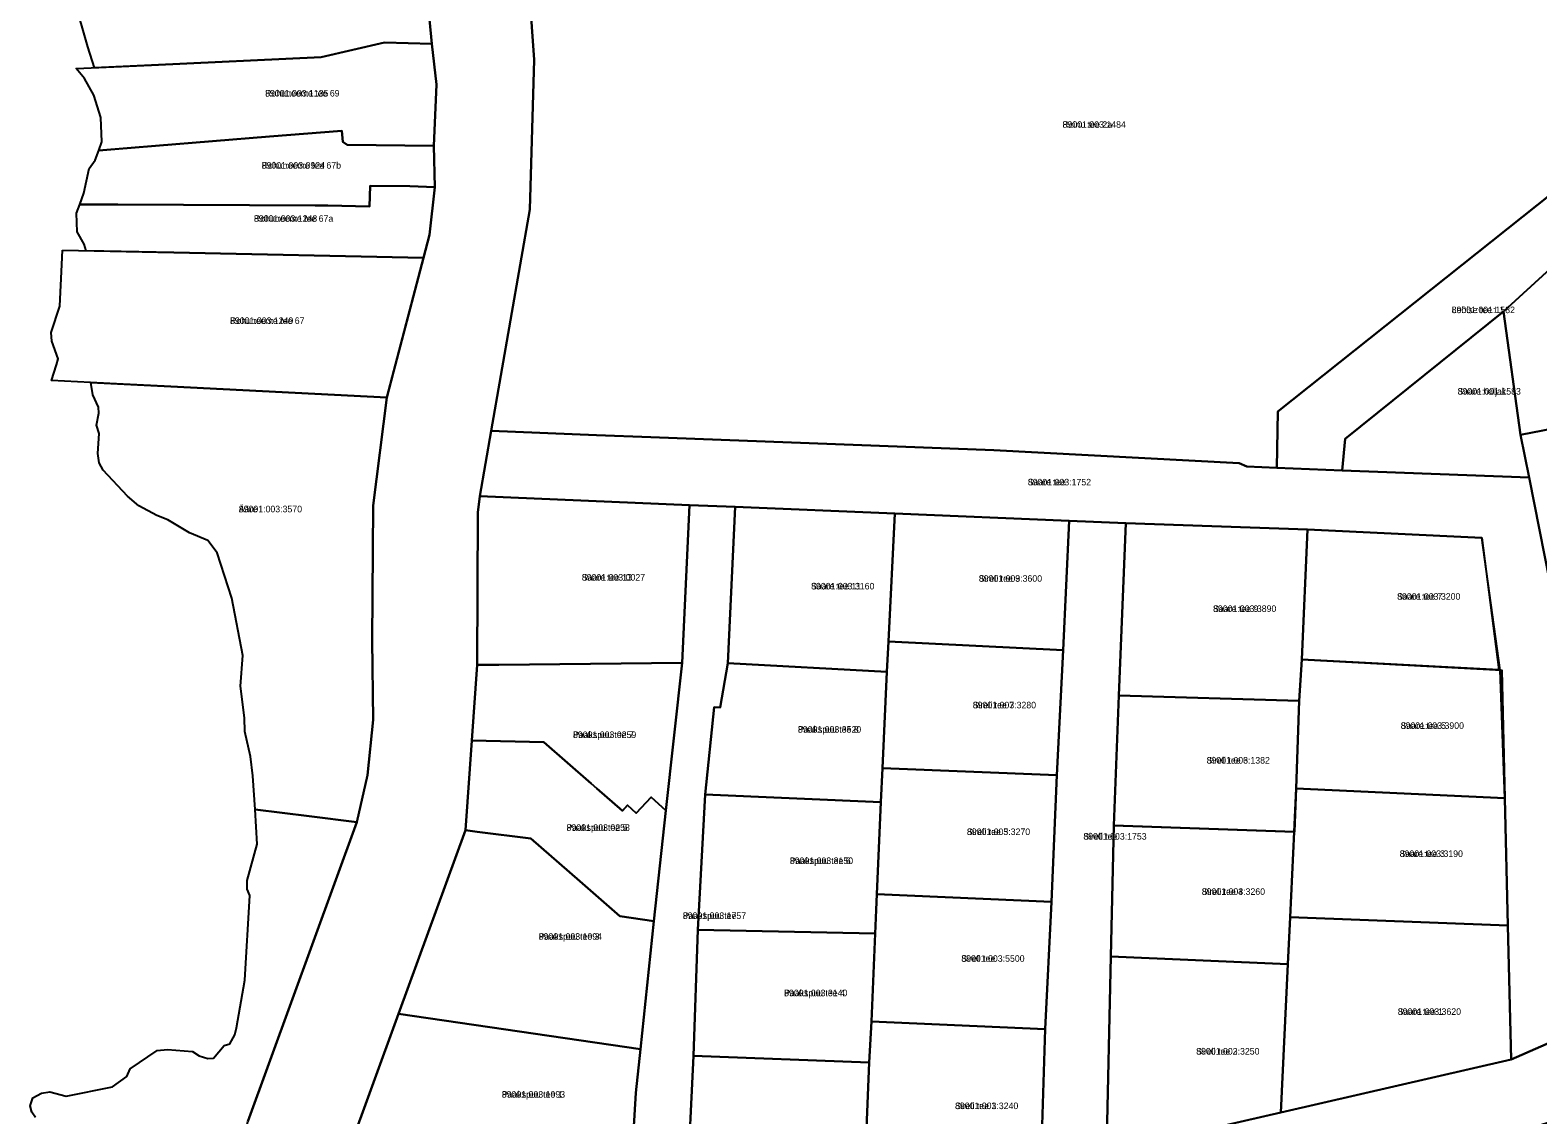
# Model space of a CAD drawing. Extents: x 526849 to 562296, y 6591741 to 6618546.
# Drawn here: x 544821.5 to 545167, y 6600126.2 to 6600374.7 of the extents above; entities that cross this region are included whole.
import ezdxf

# ---------------------------------------------------------------- set-up
doc = ezdxf.new("R2010")
doc.units = 0
for name, color, linetype in [('L_AADRESS', 7, 'Continuous'), ('PIIR', 7, 'Continuous'), ('TUNNUS', 7, 'Continuous')]:
    doc.layers.add(name, color=color, linetype=linetype)

msp = doc.modelspace()

# ---------------------------------------------------------------- linework, layer by layer
at = {"layer": 'PIIR'}
for points in [[(544935.9, 6600383.02), (544985.24, 6600399.75), (544987.82, 6600401.54), (544999.08, 6600407.09), (545077.94, 6600430.18), (545082.82, 6600413.08), (545094.81, 6600409.82), (545157.74, 6600427.13), (545160.65, 6600427.79), (545170.38, 6600393.89), (545181.09, 6600345.84), (545107.47, 6600287.28), (545107.22, 6600274.41), (545100.33, 6600274.68), (545098.61, 6600275.47), (545042.38, 6600278.48), (544963.75, 6600281.44), (544951.32, 6600281.89), (544927.16, 6600282.9), (544936.01, 6600333.58), (544936.98, 6600367.84)], [(544844.7, 6600382.33), (544877.07, 6600385.18), (544911.8, 6600388.18), (544912.98, 6600377.11), (544913.58, 6600371.54), (544902.69, 6600371.81), (544888.18, 6600368.46), (544849.27, 6600366.66), (544836.27, 6600366.06), (544834.69, 6600370.85), (544833.17, 6600376.14), (544831.66, 6600381.19)], [(544849.27, 6600366.66), (544888.18, 6600368.46), (544902.69, 6600371.81), (544913.58, 6600371.54), (544914.61, 6600362.18), (544913.97, 6600348.15), (544894.11, 6600348.39), (544893.14, 6600349.09), (544892.89, 6600351.6), (544876.35, 6600350.32), (544850.25, 6600348.17), (544837.2, 6600347.09), (544837.92, 6600349.1), (544837.68, 6600354.66), (544836.1, 6600359.74), (544833.95, 6600363.55), (544832.05, 6600365.86)], [(544832.85, 6600334.72), (544833.79, 6600337.28), (544834.99, 6600342.99), (544836.41, 6600344.9), (544837.2, 6600347.09), (544840.92, 6600347.4), (544850.25, 6600348.17), (544876.35, 6600350.32), (544892.89, 6600351.6), (544893.14, 6600349.09), (544894.11, 6600348.39), (544913.97, 6600348.15), (544914.27, 6600338.7), (544908.54, 6600338.91), (544899.44, 6600339), (544899.23, 6600334.25), (544889.74, 6600334.5), (544886.82, 6600334.51), (544841.56, 6600334.68)], [(545181.09, 6600345.84), (545192.32, 6600340.49), (545159.17, 6600310.19), (545122.9, 6600281.07), (545122.2, 6600273.82), (545107.22, 6600274.41), (545107.47, 6600287.28)], [(544832.85, 6600334.72), (544841.56, 6600334.68), (544886.82, 6600334.51), (544889.74, 6600334.5), (544899.23, 6600334.25), (544899.44, 6600339), (544908.54, 6600338.91), (544914.27, 6600338.7), (544913.02, 6600327.74), (544911.64, 6600322.51), (544854.4, 6600323.7), (544834.34, 6600324.12), (544833.87, 6600325.61), (544832.29, 6600328.47), (544832.13, 6600332.75)], [(545159.17, 6600310.19), (545192.32, 6600340.49), (545193.73, 6600340.8), (545204.47, 6600300.24), (545206.43, 6600290.39), (545163.04, 6600281.99)], [(544828.91, 6600324.23), (544854.4, 6600323.7), (544911.64, 6600322.51), (544904.76, 6600296.39), (544903.2, 6600290.48), (544853.72, 6600293), (544841.28, 6600293.63), (544826.41, 6600294.38), (544827.49, 6600297.99), (544827.91, 6600299.38), (544826.47, 6600303.4), (544826.31, 6600305.4), (544828.28, 6600311.4), (544828.75, 6600320.94)], [(545159.17, 6600310.19), (545163.04, 6600281.99), (545165.01, 6600272.15), (545122.2, 6600273.82), (545122.9, 6600281.07)], [(544835.4, 6600293.92), (544853.72, 6600292.99), (544903.2, 6600290.48), (544900.08, 6600265.75), (544899.91, 6600234.86), (544900.09, 6600216.66), (544898.82, 6600204.02), (544896.35, 6600193.26), (544885.46, 6600194.6), (544873.03, 6600196.14), (544872.53, 6600203.85), (544871.97, 6600208.29), (544870.7, 6600214.01), (544870.62, 6600217.1), (544869.67, 6600224.4), (544870.23, 6600231.39), (544867.69, 6600244.57), (544864.35, 6600254.96), (544862.21, 6600257.74), (544858, 6600259.49), (544853.08, 6600262.51), (544850.54, 6600263.46), (544846.42, 6600265.68), (544843.8, 6600267.9), (544838.2, 6600273.83), (544837.29, 6600275.52), (544836.97, 6600277.67), (544837.29, 6600282.27), (544836.73, 6600284.17), (544837.21, 6600286.95), (544837.13, 6600288.3), (544835.86, 6600291.08)], [(545163.04, 6600281.99), (545206.43, 6600290.39), (545214.63, 6600248.3), (545207.12, 6600247.01), (545206.85, 6600249.16), (545170.95, 6600242.39), (545165.01, 6600272.15)], [(544972.6, 6600265.88), (544970.94, 6600229.71), (544928.87, 6600229.3), (544923.97, 6600229.25), (544924.07, 6600264.18), (544924.54, 6600267.87)], [(544972.6, 6600265.88), (544983.04, 6600265.45), (544981.4, 6600229.66), (544979.63, 6600219.47), (544978.27, 6600219.55), (544976.21, 6600199.58), (544974.5, 6600168.56), (544973.54, 6600139.7), (544972.03, 6600109.6), (544959.09, 6600110.88), (544960.3, 6600131.26), (544961.35, 6600141.21), (544964.46, 6600170.57), (544967.18, 6600195.94), (544970.94, 6600229.71)], [(544983.04, 6600265.45), (545019.62, 6600263.94), (545018.18, 6600234.62), (545017.86, 6600227.64), (544981.4, 6600229.66)], [(545019.62, 6600263.94), (545059.58, 6600262.28), (545058.23, 6600232.66), (545018.18, 6600234.62)], [(545059.58, 6600262.28), (545072.57, 6600261.74), (545071, 6600222.28), (545069.84, 6600192.45), (545069.19, 6600162.44), (545068.19, 6600117.54), (545053.15, 6600114.08), (545054.08, 6600145.79), (545055.59, 6600174.95), (545056.79, 6600203.98), (545058.23, 6600232.66)], [(545071, 6600222.27), (545072.57, 6600261.74), (545114.24, 6600260.27), (545112.95, 6600230.46), (545112.35, 6600221.01)], [(545112.95, 6600230.46), (545114.24, 6600260.27), (545154.19, 6600258.36), (545158.05, 6600228.09)], [(545017.86, 6600227.64), (545018.18, 6600234.62), (545058.23, 6600232.66), (545056.79, 6600203.98), (545016.86, 6600205.6)], [(544928.87, 6600229.3), (544970.94, 6600229.71), (544967.18, 6600195.94), (544963.79, 6600198.99), (544960.34, 6600195.31), (544958.38, 6600197.14), (544957.23, 6600195.83), (544951.35, 6600200.97), (544950.07, 6600202.11), (544939.23, 6600211.53), (544922.74, 6600211.91), (544923.97, 6600229.25)], [(545017.86, 6600227.64), (545016.86, 6600205.6), (545016.44, 6600197.8), (544976.21, 6600199.58), (544978.27, 6600219.55), (544979.63, 6600219.47), (544981.4, 6600229.66)], [(545112.35, 6600221.01), (545112.95, 6600230.46), (545158.74, 6600228.03), (545159.44, 6600198.73), (545111.62, 6600200.97)], [(545071, 6600222.28), (545112.36, 6600220.99), (545111.62, 6600200.97), (545111.23, 6600191.02), (545069.84, 6600192.45)], [(544939.23, 6600211.53), (544950.07, 6600202.11), (544951.35, 6600200.97), (544957.23, 6600195.83), (544958.38, 6600197.14), (544960.34, 6600195.31), (544963.79, 6600198.99), (544967.18, 6600195.94), (544964.46, 6600170.57), (544956.67, 6600171.68), (544947.5, 6600179.68), (544936.26, 6600189.46), (544923.93, 6600191.02), (544921.23, 6600191.36), (544922.74, 6600211.91)], [(545016.44, 6600197.8), (545016.86, 6600205.6), (545056.79, 6600203.98), (545055.59, 6600174.95), (545015.56, 6600176.72)], [(544976.21, 6600199.58), (545016.44, 6600197.8), (545015.56, 6600176.72), (545015.14, 6600167.7), (544974.5, 6600168.56)], [(545111.21, 6600191.04), (545111.62, 6600200.97), (545159.44, 6600198.73), (545160.14, 6600169.56), (545110.27, 6600171.47)], [(544921.23, 6600191.36), (544923.93, 6600191.02), (544936.26, 6600189.46), (544947.5, 6600179.68), (544956.67, 6600171.68), (544964.46, 6600170.57), (544961.35, 6600141.21), (544905.93, 6600149.36)], [(545069.82, 6600192.44), (545111.21, 6600191.04), (545110.27, 6600171.47), (545109.76, 6600160.72), (545069.19, 6600162.44)], [(545014.33, 6600147.56), (545015.56, 6600176.72), (545055.59, 6600174.95), (545054.08, 6600145.79)], [(545015.14, 6600167.7), (545014.33, 6600147.56), (545013.8, 6600138.16), (544973.54, 6600139.7), (544974.5, 6600168.56)], [(545109.76, 6600160.72), (545110.27, 6600171.47), (545160.14, 6600169.56), (545160.88, 6600138.83), (545108.15, 6600126.72)], [(545109.76, 6600160.72), (545108.15, 6600126.72), (545068.19, 6600117.54), (545069.19, 6600162.44)], [(544905.93, 6600149.36), (544961.35, 6600141.21), (544960.3, 6600131.26), (544959.09, 6600110.88), (544894.17, 6600117.06)], [(545053.15, 6600114.08), (545024.34, 6600107.45), (545012.53, 6600107.93), (545013.8, 6600138.16), (545014.33, 6600147.56), (545054.08, 6600145.79)], [(544973.54, 6600139.7), (545013.8, 6600138.16), (545012.53, 6600107.93), (544972.03, 6600109.6)]]:
    msp.add_lwpolyline(points, close=True, dxfattribs=at)
for points in [[(544935.9, 6600383.02), (544936.98, 6600367.84), (544936.01, 6600333.58), (544927.16, 6600282.9), (544924.54, 6600267.87), (544924.07, 6600264.18), (544923.97, 6600229.25), (544922.74, 6600211.91), (544921.23, 6600191.36), (544905.93, 6600149.36), (544894.17, 6600117.06), (544889.67, 6600102.41), (544885.27, 6600086.32), (544884.12, 6600077.21), (544883.73, 6600073.86), (544884.89, 6600049.11), (544885.24, 6600041.15), (544887.74, 6600027.04), (544889.02, 6600021.07), (544896.56, 6599985.02), (544899.19, 6599965.34), (544900.74, 6599944.25), (544907, 6599938.56), (544916.15, 6599897.4)], [(544876.63, 6599889.78), (544876.64, 6599922.84), (544876.87, 6599947.77), (544874.78, 6599970.54), (544872.43, 6599983.5), (544861.21, 6600038.43), (544859.69, 6600074.67), (544871.4, 6600124.69), (544896.35, 6600193.26), (544898.82, 6600204.02), (544900.09, 6600216.66), (544899.91, 6600234.86), (544900.08, 6600265.75), (544903.2, 6600290.48), (544911.64, 6600322.51), (544913.02, 6600327.74), (544914.27, 6600338.7), (544913.97, 6600348.15), (544914.61, 6600362.18), (544913.58, 6600371.54), (544912.98, 6600377.11)], [(545175.72, 6600145.39), (545160.88, 6600138.83), (545160.14, 6600169.56), (545159.44, 6600198.73), (545158.42, 6600228.04), (545154.19, 6600258.36), (545114.24, 6600260.27), (545072.57, 6600261.74), (545059.58, 6600262.28), (545019.62, 6600263.94), (544983.04, 6600265.45), (544972.6, 6600265.88), (544924.54, 6600267.87), (544927.16, 6600282.9), (544951.32, 6600281.89), (544963.75, 6600281.44), (545042.38, 6600278.48), (545098.61, 6600275.47), (545100.33, 6600274.68), (545107.22, 6600274.41), (545122.2, 6600273.82), (545165.01, 6600272.15), (545170.95, 6600242.39)], [(544822.68, 6600125.58), (544821.89, 6600126.77), (544821.49, 6600128.28), (544822.13, 6600130.11), (544824.11, 6600131.14), (544826.02, 6600131.46), (544829.75, 6600130.5), (544840.38, 6600132.57), (544843.64, 6600134.95), (544844.43, 6600136.7), (544850.62, 6600140.9), (544853, 6600141.14), (544858.72, 6600140.66), (544860.23, 6600139.71), (544862.23, 6600139.07), (544863.52, 6600139.15), (544865.94, 6600142.09), (544867.29, 6600142.49), (544868.4, 6600144.55), (544868.76, 6600146.14), (544870.72, 6600157.04), (544871.81, 6600176.46), (544871.26, 6600177.89), (544871.26, 6600179.88), (544873.54, 6600188.17), (544873.03, 6600196.14), (544885.46, 6600194.6), (544896.35, 6600193.26), (544871.4, 6600124.69)], [(545173.74, 6600125.66), (545158.87, 6600121.22), (545155.76, 6600120.51), (545123.56, 6600113.52), (545092.36, 6600106.67), (545082.18, 6600104.51), (545049.29, 6600097.33), (545044.38, 6600096.26), (545041.16, 6600095.54), (545026.52, 6600092.35), (545018.1, 6600092.58), (544969.05, 6600093.91), (544946.8, 6600096.96), (544889.67, 6600102.41), (544894.17, 6600117.06), (544959.09, 6600110.88), (544972.03, 6600109.6), (545012.53, 6600107.93), (545024.34, 6600107.45), (545053.15, 6600114.08), (545068.19, 6600117.54), (545108.15, 6600126.72), (545160.88, 6600138.83), (545175.72, 6600145.39)]]:
    msp.add_lwpolyline(points, dxfattribs=at)

# ---------------------------------------------------------------- texts
at = {"layer": 'L_AADRESS'}
for s, p in [('Rohuneeme tee 69', (544875.34, 6600359.45)), ('Reinu tee 2a', (545058.1, 6600352.29)), ('Rohuneeme tee 67b', (544874.56, 6600342.93)), ('Rohuneeme tee 67a', (544872.78, 6600330.76)), ('Lehise tee L1', (545147.27, 6600309.83)), ('Rohuneeme tee 67', (544867.3, 6600307.36)), ('Saare haljak', (545148.63, 6600291.17)), ('Saare tee', (545050.13, 6600270.37)), ('Ääre', (544869.3, 6600264.21)), ('Saare tee 13', (544947.92, 6600248.56)), ('Saare tee 11', (545000.47, 6600246.54)), ('Sireli tee 9', (545038.9, 6600248.3)), ('Saare tee 7', (545134.77, 6600244.18)), ('Saare tee 9', (545092.59, 6600241.38)), ('Sireli tee 7', (545037.52, 6600219.3)), ('Paakspuu tee 7', (544945.9, 6600212.51)), ('Paakspuu tee 8', (544997.45, 6600213.73)), ('Saare tee 5', (545135.59, 6600214.6)), ('Sireli tee 6', (545091.11, 6600206.65)), ('Paakspuu tee 5', (544944.43, 6600191.24)), ('Sireli tee 5', (545036.17, 6600190.28)), ('Sireli tee', (545062.86, 6600189.23)), ('Saare tee 3', (545135.35, 6600185.26)), ('Paakspuu tee 6', (544995.59, 6600183.64)), ('Sireli tee 4', (545090, 6600176.58)), ('Paakspuu tee', (544971.07, 6600171.06)), ('Paakspuu tee 3', (544938.05, 6600166.29)), ('Sireli tee 3', (545034.89, 6600161.25)), ('Paakspuu tee 4', (544994.28, 6600153.36)), ('Saare tee 1', (545134.92, 6600149.09)), ('Sireli tee 2', (545088.73, 6600139.99)), ('Paakspuu tee 1', (544929.58, 6600130.12)), ('Sireli tee 1', (545033.45, 6600127.5))]:
    msp.add_text(s, height=1.5, dxfattribs=at).set_placement(p)
at = {"layer": 'TUNNUS'}
for s, p in [('89001:003:1135', (544875.34, 6600359.45)), ('89001:003:1484', (545058.1, 6600352.29)), ('89001:003:0924', (544874.56, 6600342.93)), ('89001:003:1248', (544872.78, 6600330.76)), ('89001:001:1582', (545147.27, 6600309.83)), ('89001:003:1249', (544867.3, 6600307.36)), ('89001:001:1583', (545148.63, 6600291.17)), ('89001:003:1752', (545050.13, 6600270.37)), ('89001:003:3570', (544869.3, 6600264.21)), ('89001:003:0027', (544947.92, 6600248.56)), ('89001:003:3160', (545000.47, 6600246.54)), ('89001:003:3600', (545038.9, 6600248.3)), ('89001:003:3200', (545134.77, 6600244.18)), ('89001:003:3890', (545092.59, 6600241.38)), ('89001:003:3280', (545037.52, 6600219.3)), ('89001:003:0259', (544945.9, 6600212.51)), ('89001:003:3520', (544997.45, 6600213.73)), ('89001:003:3900', (545135.59, 6600214.6)), ('89001:003:1382', (545091.11, 6600206.65)), ('89001:003:0258', (544944.43, 6600191.24)), ('89001:003:3270', (545036.17, 6600190.28)), ('89001:003:1753', (545062.86, 6600189.23)), ('89001:003:3190', (545135.35, 6600185.26)), ('89001:003:3150', (544995.59, 6600183.64)), ('89001:003:3260', (545090, 6600176.58)), ('89001:003:1757', (544971.07, 6600171.06)), ('89001:003:1094', (544938.05, 6600166.29)), ('89001:003:5500', (545034.89, 6600161.25)), ('89001:003:3140', (544994.28, 6600153.36)), ('89001:003:3620', (545134.92, 6600149.09)), ('89001:003:3250', (545088.73, 6600139.99)), ('89001:003:1093', (544929.58, 6600130.12)), ('89001:003:3240', (545033.45, 6600127.5))]:
    msp.add_text(s, height=1.5, dxfattribs=at).set_placement(p)

doc.saveas('drawing.dxf')
